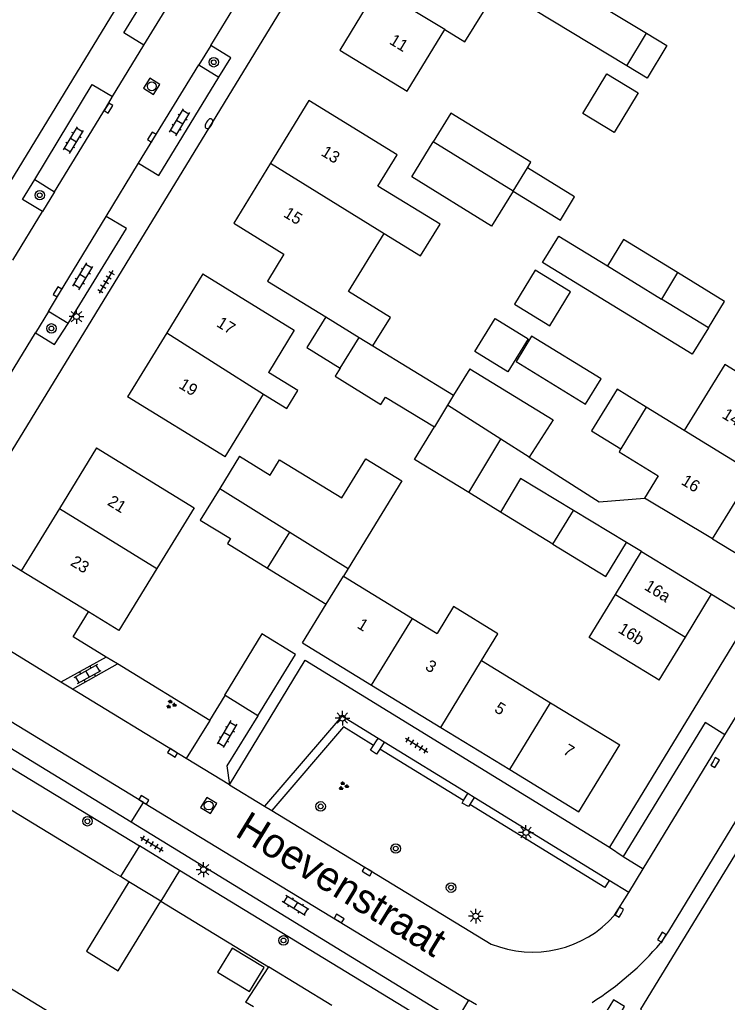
# Model space of a CAD drawing. Extents: x 136000 to 141014, y 402000 to 403500.
# Drawn here: x 137845.6 to 137905.5, y 402088.8 to 402172.1 of the extents above; entities that cross this region are included whole.
import ezdxf

# ---------------------------------------------------------------- set-up
doc = ezdxf.new("R2010")
doc.units = 0
for name, color, linetype in [('gg-afsc-erfafscheiding', 7, 'Continuous'), ('gg-afsc-muur', 7, 'Continuous'), ('gg-anno-huisnummerreeks BGT', 7, 'Continuous'), ('gg-anno-openbare ruimte label', 7, 'Continuous'), ('gg-bbg-bijgebouw', 7, 'Continuous'), ('gg-bbg-gedigitaliseerde bebouwing', 7, 'Continuous'), ('gg-bbg-gedigitaliseerde bijgebouw', 7, 'Continuous'), ('gg-bbg-hoofdgebouw', 7, 'Continuous'), ('gg-bbg-luifel en loopbrug', 7, 'Continuous'), ('gg-bbg-tussenscheiding', 7, 'Continuous'), ('gg-knt-verharding', 7, 'Continuous'), ('gg-knt-verharding nz', 7, 'Continuous'), ('gt-grn-groengrens', 7, 'Continuous'), ('gt-grn-weggrens', 7, 'Continuous'), ('gt-symb-boom', 7, 'Continuous'), ('gt-symb-brandkraan', 7, 'Continuous'), ('gt-symb-groenvak', 7, 'Continuous'), ('gt-symb-klinker verharding', 7, 'Continuous'), ('gt-symb-kolk', 7, 'Continuous'), ('gt-symb-lichtmast', 7, 'Continuous'), ('gt-symb-rioolschacht', 7, 'Continuous'), ('gt-symb-tegel verharding', 7, 'Continuous')]:
    doc.layers.add(name, color=color, linetype=linetype)

# ---------------------------------------------------------------- blocks, each defined once
blk = doc.blocks.new('gt0-KOLK')
at = {"layer": 'gt-symb-kolk'}
blk.add_lwpolyline([(0, 0), (0.375, 0), (0.375, 0.4), (-0.375, 0.4), (-0.375, 0), (0, 0)], dxfattribs=at)
blk = doc.blocks.new('gt0-LMAST')
at = {"layer": 'gt-symb-lichtmast'}
for p, q in [((-0.182, 0.173), (-0.447, 0.438)), ((-0.005, 0.246), (-0.005, 0.621)), ((0.172, 0.173), (0.437, 0.438)), ((-0.255, -0.004), (-0.63, -0.004)), ((-0.182, -0.181), (-0.447, -0.446)), ((-0.005, -0.254), (-0.005, -0.629)), ((0.437, -0.446), (0.172, -0.181)), ((0.245, -0.004), (0.62, -0.004))]:
    blk.add_line(p, q, dxfattribs=at)
blk.add_circle((-0.005, -0.004), 0.25, dxfattribs=at)
blk = doc.blocks.new('gt0-TEG1')
at = {"layer": 'gt-symb-tegel verharding'}
for p, q in [((-1.125, 0), (1.125, 0)), ((-0.9, -0.25), (-0.9, 0.25)), ((-0.45, -0.25), (-0.45, 0.25)), ((0, -0.25), (0, 0.25)), ((0.45, -0.25), (0.45, 0.25)), ((0.9, -0.25), (0.9, 0.25))]:
    blk.add_line(p, q, dxfattribs=at)
blk = doc.blocks.new('gt0-BOOM')
at = {"layer": 'gt-symb-boom'}
for radius in [0.4, 0.2]:
    blk.add_circle((0, 0), radius, dxfattribs=at)
blk = doc.blocks.new('gt0-GRVAK')
at = {"layer": 'gt-symb-groenvak'}
for p, q in [((-0.11, 0.189), (-0.228, 0.24)), ((-0.182, 0.153), (0.088, 0.153)), ((-0.091, 0.211), (-0.156, 0.322)), ((-0.047, 0.214), (-0.047, 0.393)), ((-0.004, 0.211), (0.061, 0.322)), ((0.015, 0.189), (0.133, 0.24)), ((0.262, -0.052), (0.197, 0.059)), ((0.305, -0.049), (0.305, 0.13)), ((0.349, -0.052), (0.414, 0.059)), ((-0.245, -0.228), (-0.363, -0.177)), ((-0.318, -0.264), (-0.047, -0.264)), ((-0.226, -0.206), (-0.291, -0.095)), ((-0.183, -0.203), (-0.183, -0.024)), ((-0.139, -0.206), (-0.074, -0.095)), ((-0.12, -0.228), (-0.002, -0.177)), ((0.243, -0.074), (0.125, -0.023)), ((0.17, -0.11), (0.441, -0.11)), ((0.368, -0.074), (0.486, -0.023))]:
    blk.add_line(p, q, dxfattribs=at)
blk = doc.blocks.new('gt0-KL1')
at = {"layer": 'gt-symb-klinker verharding'}
for p, q in [((-1.15, 0.3), (1.15, 0.3)), ((-1, -0.3), (-1, 0.3)), ((-0.5, 0.3), (-0.5, 0.45)), ((0, -0.3), (0, 0.3)), ((0.5, 0.3), (0.5, 0.45)), ((1, -0.3), (1, 0.3)), ((-1.15, -0.3), (1.15, -0.3)), ((-0.5, -0.45), (-0.5, -0.3)), ((0.5, -0.45), (0.5, -0.3))]:
    blk.add_line(p, q, dxfattribs=at)
blk = doc.blocks.new('gt0-BR')
at = {"layer": 'gt-symb-brandkraan'}
for centre, radius, start, end in [((-0.244, 0), 0.206, 107.56694, 252.43307), ((0.599, -2.664), 3, 106.89205, 107.56694), ((0, -0.691), 0.938, 73.10799, 106.89205), ((-0.599, -2.664), 3, 72.43309, 73.10799), ((0.244, 0), 0.206, 287.56695, 72.43309), ((0.599, 2.664), 3, 252.43307, 253.10797), ((0, 0.691), 0.938, 253.10797, 286.89206), ((-0.599, 2.664), 3, 286.89206, 287.56695)]:
    blk.add_arc(centre, radius, start, end, dxfattribs=at)
blk = doc.blocks.new('gt0-RS')
at = {"layer": 'gt-symb-rioolschacht'}
blk.add_lwpolyline([(-0.5, -0.5), (0.5, -0.5), (0.5, 0.5), (-0.5, 0.5)], close=True, dxfattribs=at)
blk.add_circle((0, 0), 0.375, dxfattribs=at)

msp = doc.modelspace()

# ---------------------------------------------------------------- linework, layer by layer
at = {"layer": 'gg-afsc-erfafscheiding'}
for p, q in [((137886.34, 402130.327), (137883.638, 402131.989)), ((137845.74, 402125.36), (137840.648, 402128.477)), ((137898.276, 402126.983), (137897.007, 402127.76)), ((137904.29, 402128.06), (137909.527, 402124.854)), ((137904.21, 402123.36), (137907.418, 402121.396))]:
    msp.add_line(p, q, dxfattribs=at)
msp.add_lwpolyline([(137888.748, 402134.971), (137894.689, 402131.182), (137898.529, 402131.494)], dxfattribs=at)
at = {"layer": 'gg-afsc-muur'}
for p, q in [((137853.882, 402117.456), (137852.928, 402118.041)), ((137861.7, 402112.664), (137853.882, 402117.456)), ((137861.7, 402112.664), (137863, 402114.773)), ((137853.563, 402099.789), (137843.17, 402106.11)), ((137854.145, 402099.435), (137853.563, 402099.789)), ((137854.86, 402099), (137854.145, 402099.435)), ((137857.56, 402097.35), (137866.67, 402091.79))]:
    msp.add_line(p, q, dxfattribs=at)
msp.add_lwpolyline([(137852.928, 402118.041), (137850.136, 402119.752), (137851.436, 402121.873)], dxfattribs=at)
at = {"layer": 'gg-bbg-bijgebouw'}
for p, q in [((137864.212, 402135.06), (137862.547, 402132.338)), ((137862.547, 402132.338), (137860.898, 402129.643)), ((137901.99, 402119.725), (137904.21, 402123.36)), ((137899.77, 402116.09), (137901.99, 402119.725)), ((137865.78, 402113.07), (137863, 402114.773)), ((137857.56, 402097.35), (137854.86, 402099)), ((137866.67, 402091.79), (137864.735, 402088.809)), ((137872.04, 402088.5), (137866.67, 402091.79))]:
    msp.add_line(p, q, dxfattribs=at)
msp.add_lwpolyline([(137865.78, 402113.07), (137868.97, 402118.26), (137866.12, 402120), (137862.94, 402114.81), (137863, 402114.773)], dxfattribs=at)
at = {"layer": 'gg-bbg-gedigitaliseerde bebouwing'}
for p, q in [((137866.599, 402149.901), (137871.524, 402146.875)), ((137871.524, 402146.875), (137874.359, 402145.134)), ((137868.866, 402145.74), (137866.678, 402142.163)), ((137863.023, 402135.014), (137866.26, 402140.305)), ((137898.677, 402139.21), (137896.519, 402135.684)), ((137901.886, 402137.246), (137898.677, 402139.21)), ((137871.569, 402122.529), (137873.018, 402124.889)), ((137873.018, 402124.889), (137878.862, 402121.321)), ((137869.55, 402119.24), (137871.569, 402122.529)), ((137878.862, 402121.321), (137880.959, 402120.041)), ((137884.719, 402117.745), (137890.575, 402114.169)), ((137890.575, 402114.169), (137896.42, 402110.6))]:
    msp.add_line(p, q, dxfattribs=at)
for points in [[(137881.613, 402171.208), (137883.318, 402170.162), (137884.887, 402172.719)], [(137872.71, 402169.47), (137878.432, 402165.985), (137881.613, 402171.208)], [(137876.468, 402153.929), (137879.559, 402152.033), (137881.213, 402154.73), (137875.95, 402157.957), (137877.572, 402160.602), (137870.09, 402165.19)], [(137875.529, 402144.415), (137877.005, 402146.818), (137873.444, 402149.006), (137876.468, 402153.929)], [(137911.17, 402139.24), (137905.328, 402142.839), (137901.886, 402137.246)], [(137866.26, 402140.305), (137868.224, 402139.103), (137869.165, 402140.64), (137866.678, 402142.163)], [(137896.519, 402135.684), (137896.365, 402135.432), (137899.692, 402133.395), (137898.529, 402131.494)], [(137884.719, 402117.745), (137886.113, 402120.022), (137882.355, 402122.322), (137880.959, 402120.041)]]:
    msp.add_lwpolyline(points, dxfattribs=at)
at = {"layer": 'gg-bbg-gedigitaliseerde bijgebouw'}
for p, q in [((137897.033, 402168.146), (137887.627, 402173.85)), ((137893.897, 402173.815), (137898.703, 402170.9)), ((137897.033, 402168.146), (137898.703, 402170.9)), ((137895.382, 402151.18), (137899.951, 402148.383)), ((137901.322, 402150.623), (137899.951, 402148.383)), ((137872.755, 402142.53), (137874.359, 402145.134)), ((137875.529, 402144.415), (137882.357, 402140.22)), ((137883.729, 402142.473), (137882.357, 402140.22)), ((137883.638, 402131.989), (137886.365, 402136.492)), ((137888.748, 402134.971), (137886.365, 402136.492)), ((137890.763, 402127.619), (137886.34, 402130.327)), ((137897.007, 402127.76), (137892.504, 402130.463)), ((137860.898, 402129.643), (137863.457, 402128.078)), ((137866.608, 402125.564), (137868.482, 402128.627)), ((137868.482, 402128.627), (137873.416, 402125.542)), ((137896.061, 402123.343), (137898.276, 402126.983)), ((137898.276, 402126.983), (137904.21, 402123.36)), ((137854.86, 402099), (137851.27, 402093.105)), ((137853.954, 402091.462), (137857.56, 402097.35)), ((137851.27, 402093.105), (137853.954, 402091.462)), ((137865.401, 402088.402), (137864.735, 402088.809))]:
    msp.add_line(p, q, dxfattribs=at)
for points in [[(137888.613, 402159.489), (137888.907, 402159.967), (137882.123, 402164.119), (137880.629, 402161.688)], [(137887.405, 402157.523), (137885.575, 402154.545), (137878.807, 402158.723), (137880.629, 402161.688)], [(137887.405, 402157.523), (137891.4, 402155.067), (137892.603, 402157.046), (137888.613, 402159.489)], [(137903.939, 402145.942), (137902.567, 402143.701), (137889.889, 402151.462), (137891.26, 402153.703), (137895.382, 402151.18)], [(137903.939, 402145.942), (137905.31, 402148.182), (137901.322, 402150.623)], [(137884.166, 402143.931), (137885.878, 402146.728), (137888.674, 402145.016), (137886.962, 402142.22), (137884.166, 402143.931)], [(137893.533, 402139.469), (137894.846, 402141.615), (137888.953, 402145.221), (137887.64, 402143.076), (137893.533, 402139.469)], [(137872.755, 402142.53), (137872.328, 402141.836), (137876.202, 402139.45), (137876.585, 402140.076), (137880.726, 402137.542)], [(137883.729, 402142.473), (137890.788, 402138.154), (137888.748, 402134.971)], [(137883.638, 402131.989), (137879.049, 402134.79), (137880.726, 402137.542)], [(137864.212, 402135.06), (137866.825, 402133.462), (137867.617, 402134.756), (137872.882, 402131.533), (137874.91, 402134.846), (137877.967, 402132.974), (137873.416, 402125.542)], [(137892.504, 402130.463), (137888.008, 402133.161), (137886.34, 402130.327)], [(137863.457, 402128.078), (137863.196, 402127.651), (137866.608, 402125.564)], [(137890.763, 402127.619), (137895.243, 402124.877), (137897.007, 402127.76)], [(137899.77, 402116.09), (137893.846, 402119.703), (137896.061, 402123.343)], [(137850.794, 402086.301), (137838.711, 402093.697), (137837.239, 402091.292)], [(137866.315, 402091.725), (137863.603, 402093.381), (137862.359, 402091.343), (137865.071, 402089.688), (137866.315, 402091.725)]]:
    msp.add_lwpolyline(points, dxfattribs=at)
at = {"layer": 'gg-bbg-hoofdgebouw'}
for p, q in [((137875.886, 402174.682), (137872.71, 402169.47)), ((137870.09, 402165.19), (137866.84, 402159.88)), ((137866.84, 402159.88), (137863.73, 402154.8)), ((137861.12, 402150.51), (137858.059, 402145.507)), ((137861.12, 402150.51), (137868.866, 402145.74)), ((137858.059, 402145.507), (137854.74, 402140.08)), ((137863.023, 402135.014), (137854.74, 402140.08)), ((137852.12, 402135.76), (137848.97, 402130.625)), ((137852.12, 402135.76), (137860.38, 402130.693)), ((137904.29, 402128.06), (137907.73, 402133.65)), ((137904.29, 402128.06), (137898.529, 402131.494)), ((137848.97, 402130.625), (137845.74, 402125.36)), ((137860.38, 402130.693), (137857.233, 402125.557)), ((137851.436, 402121.873), (137845.74, 402125.36)), ((137869.55, 402119.24), (137875.405, 402115.662)), ((137875.405, 402115.662), (137881.26, 402112.085)), ((137881.26, 402112.085), (137887.116, 402108.507))]:
    msp.add_line(p, q, dxfattribs=at)
for points in [[(137863.73, 402154.8), (137867.981, 402152.172), (137866.599, 402149.901)], [(137857.233, 402125.557), (137854.009, 402120.297), (137851.436, 402121.873)], [(137887.116, 402108.507), (137892.97, 402104.93), (137896.42, 402110.6)]]:
    msp.add_lwpolyline(points, dxfattribs=at)
at = {"layer": 'gg-bbg-luifel en loopbrug'}
for p, q in [((137866.608, 402125.564), (137871.569, 402122.529)), ((137873.416, 402125.542), (137873.018, 402124.889))]:
    msp.add_line(p, q, dxfattribs=at)
for points in [[(137898.703, 402170.9), (137900.413, 402169.863), (137898.743, 402167.109), (137897.033, 402168.146)], [(137895.342, 402167.453), (137897.981, 402165.853), (137895.95, 402162.502), (137893.311, 402164.103), (137895.342, 402167.453)], [(137901.322, 402150.623), (137896.753, 402153.42), (137895.382, 402151.18)], [(137890.51, 402146.108), (137892.268, 402148.98), (137889.268, 402150.816), (137887.51, 402147.943), (137890.51, 402146.108)], [(137871.524, 402146.875), (137869.925, 402144.262), (137872.755, 402142.53)], [(137898.677, 402139.21), (137896.195, 402140.729), (137894.038, 402137.203), (137896.519, 402135.684)]]:
    msp.add_lwpolyline(points, dxfattribs=at)
at = {"layer": 'gg-bbg-tussenscheiding'}
for p, q in [((137881.613, 402171.208), (137875.886, 402174.682)), ((137887.405, 402157.523), (137880.629, 402161.688)), ((137866.84, 402159.88), (137876.468, 402153.929)), ((137887.405, 402157.523), (137888.613, 402159.489)), ((137903.939, 402145.942), (137899.951, 402148.383)), ((137858.059, 402145.507), (137866.26, 402140.305)), ((137874.359, 402145.134), (137875.529, 402144.415)), ((137882.357, 402140.22), (137881.843, 402139.376)), ((137881.843, 402139.376), (137880.726, 402137.542)), ((137886.365, 402136.492), (137881.843, 402139.376)), ((137907.73, 402133.65), (137901.886, 402137.246)), ((137862.547, 402132.338), (137868.482, 402128.627)), ((137848.97, 402130.625), (137857.233, 402125.557)), ((137890.763, 402127.619), (137892.504, 402130.463)), ((137896.061, 402123.343), (137901.99, 402119.725)), ((137875.405, 402115.662), (137878.862, 402121.321)), ((137881.26, 402112.085), (137884.719, 402117.745)), ((137887.116, 402108.507), (137890.575, 402114.169))]:
    msp.add_line(p, q, dxfattribs=at)
at = {"layer": 'gg-knt-verharding'}
for p, q in [((137900.184, 402249.164), (137826.33, 402128.07)), ((137840.648, 402128.477), (137908.81, 402240.12)), ((137861.794, 402169.86), (137864.843, 402174.852)), ((137853.463, 402165.545), (137856.128, 402169.905)), ((137861.794, 402169.86), (137860.784, 402168.213)), ((137860.784, 402168.213), (137862.468, 402167.179)), ((137852.934, 402155.382), (137855.676, 402159.884)), ((137846.881, 402158.5), (137848.556, 402157.465)), ((137848.556, 402157.465), (137847.549, 402155.798)), ((137845.038, 402151.672), (137847.549, 402155.798)), ((137848.039, 402147.324), (137846.935, 402145.512)), ((137849.708, 402146.296), (137848.039, 402147.324)), ((137843.638, 402140.122), (137846.935, 402145.512)), ((137849.094, 402115.917), (137839.773, 402121.654)), ((137907.418, 402121.396), (137895.55, 402101.93)), ((137905.326, 402111.46), (137910.32, 402119.634)), ((137852.928, 402118.041), (137849.094, 402115.917)), ((137856.089, 402105.728), (137837.389, 402117.11)), ((137850.08, 402115.314), (137853.882, 402117.456)), ((137850.08, 402115.314), (137849.094, 402115.917)), ((137859.713, 402109.447), (137850.08, 402115.314)), ((137835.971, 402114.093), (137855.743, 402102.042)), ((137861.7, 402112.664), (137859.713, 402109.447)), ((137875.831, 402110.945), (137875.962, 402111.147)), ((137876.466, 402110.837), (137875.962, 402111.147)), ((137875.582, 402110.559), (137875.831, 402110.945)), ((137876.466, 402110.837), (137876.096, 402110.243)), ((137883.564, 402106.473), (137876.466, 402110.837)), ((137863.37, 402107.22), (137859.713, 402109.447)), ((137863.37, 402107.22), (137866.35, 402105.41)), ((137883.206, 402105.872), (137883.564, 402106.473)), ((137884.095, 402106.147), (137883.564, 402106.473)), ((137884.095, 402106.147), (137883.73, 402105.549)), ((137895.539, 402099.111), (137884.095, 402106.147)), ((137855.046, 402104.044), (137856.089, 402105.728)), ((137866.35, 402105.41), (137866.956, 402105.041)), ((137866.956, 402105.041), (137885.54, 402093.72)), ((137859.155, 402099.963), (137855.743, 402102.042)), ((137896.73, 402101.146), (137898.401, 402100.1)), ((137885.036, 402084.188), (137859.155, 402099.963)), ((137897.182, 402098.101), (137898.401, 402100.1)), ((137897.182, 402098.101), (137895.539, 402099.111)), ((137895.996, 402096.157), (137897.182, 402098.101)), ((137884.283, 402088.584), (137883.62, 402088.97))]:
    msp.add_line(p, q, dxfattribs=at)
for points in [[(137856.128, 402169.905), (137854.415, 402170.938), (137859.375, 402178.982)], [(137952.579, 402177.206), (137951.84, 402176.01), (137898.17, 402088.19), (137900.57, 402084.98), (137900.404, 402084.697)], [(137862.468, 402167.179), (137863.476, 402168.828), (137861.794, 402169.86)], [(137855.676, 402159.884), (137857.403, 402158.854), (137862.468, 402167.179)], [(137846.881, 402158.5), (137851.755, 402166.564), (137853.463, 402165.545)], [(137847.549, 402155.798), (137845.841, 402156.813), (137846.881, 402158.5)], [(137849.708, 402146.296), (137854.654, 402154.365), (137852.934, 402155.382)], [(137846.935, 402145.512), (137848.567, 402144.523), (137849.708, 402146.296)], [(137928.14, 402140.12), (137900.547, 402094.802), (137899.88, 402093.803)], [(137863.37, 402107.22), (137869.79, 402117.78), (137895.55, 402101.93)], [(137855.046, 402104.044), (137836.372, 402115.476), (137837.389, 402117.11)], [(137865.78, 402113.07), (137863.162, 402108.81), (137863.37, 402107.22)], [(137875.962, 402111.147), (137872.9, 402113.03), (137866.35, 402105.41)], [(137905.326, 402111.46), (137903.647, 402112.497), (137896.73, 402101.146)], [(137876.096, 402110.243), (137875.829, 402109.813), (137875.319, 402110.153), (137875.582, 402110.559)], [(137883.73, 402105.549), (137883.618, 402105.365), (137883.087, 402105.672), (137883.206, 402105.872)], [(137883.62, 402088.97), (137882.534, 402087.198), (137855.046, 402104.044)], [(137895.288, 402087.97), (137896.222, 402087.401), (137896.839, 402088.44), (137895.905, 402089.008), (137895.288, 402087.97)]]:
    msp.add_lwpolyline(points, dxfattribs=at)
for centre, radius, start, end in [((137889.039, 402102.355), 9.317, 247.93952, 318.30011), ((137880.27, 402110.555), 25.791, 302.40923, 319.49413)]:
    msp.add_arc(centre, radius, start, end, dxfattribs=at)
at = {"layer": 'gg-knt-verharding nz'}
for p, q in [((137856.128, 402169.905), (137861.06, 402177.953)), ((137855.676, 402159.884), (137860.784, 402168.213)), ((137898.401, 402100.1), (137905.326, 402111.46)), ((137856.089, 402105.728), (137883.62, 402088.97))]:
    msp.add_line(p, q, dxfattribs=at)
for points in [[(137848.556, 402157.465), (137852.95, 402164.665), (137853.463, 402165.545)], [(137848.039, 402147.324), (137848.977, 402148.891), (137852.934, 402155.382)]]:
    msp.add_lwpolyline(points, dxfattribs=at)
at = {"layer": 'gt-grn-groengrens'}
msp.add_line((137883.206, 402105.872), (137876.096, 402110.243), dxfattribs=at)
for points in [[(137875.582, 402110.559), (137873.042, 402112.121), (137866.956, 402105.041)], [(137895.539, 402099.111), (137895.172, 402098.515), (137883.73, 402105.549)]]:
    msp.add_lwpolyline(points, dxfattribs=at)
at = {"layer": 'gt-grn-weggrens'}
for p, q in [((137855.743, 402102.042), (137854.145, 402099.435)), ((137895.55, 402101.93), (137896.73, 402101.146)), ((137859.155, 402099.963), (137857.56, 402097.35))]:
    msp.add_line(p, q, dxfattribs=at)

# ---------------------------------------------------------------- block references
at = {"layer": 'gt-symb-boom'}
for p in [(137862.048, 402168.441), (137847.305, 402157.175), (137848.298, 402145.894), (137871.096, 402105.39), (137851.349, 402104.122), (137877.452, 402101.816), (137882.136, 402098.5), (137867.949, 402094.032)]:
    msp.add_blockref('gt0-BOOM', p, dxfattribs=at)
at = {"layer": 'gt-symb-brandkraan', "rotation": 58.66279427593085}
msp.add_blockref('gt0-BR', (137861.638, 402163.238), dxfattribs=at)
at = {"layer": 'gt-symb-groenvak'}
for p in [(137858.421, 402114.025), (137873.023, 402107.116)]:
    msp.add_blockref('gt0-GRVAK', p, dxfattribs=at)
at = {"layer": 'gt-symb-klinker verharding'}
for p, rotation in [((137859.156, 402163.353), 58.91827017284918), ((137850.164, 402161.842), 58.91827017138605), ((137850.96, 402150.304), 58.91827017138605), ((137851.367, 402116.61), 29.20484033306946), ((137863.163, 402111.509), -120.71819066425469), ((137868.966, 402096.984), 148.61387523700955)]:
    msp.add_blockref('gt0-KL1', p, dxfattribs=dict(at, rotation=rotation))
at = {"layer": 'gt-symb-kolk'}
for p, rotation in [((137852.95, 402164.665), -121.38612476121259), ((137856.967, 402162.004), 58.66279427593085), ((137848.977, 402148.891), 59.12470831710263), ((137858.452, 402109.755), -31.33720572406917), ((137904.325, 402109.199), -121.54367342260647), ((137856.014, 402105.777), -31.337205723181), ((137874.933, 402099.709), -31.337205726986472), ((137896.562, 402096.318), 58.61387523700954), ((137872.55, 402095.704), -31.33720572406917), ((137900.173, 402094.189), 58.407508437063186)]:
    msp.add_blockref('gt0-KOLK', p, dxfattribs=dict(at, rotation=rotation))
at = {"layer": 'gt-symb-lichtmast'}
for p in [(137850.423, 402146.896), (137872.941, 402112.872), (137888.49, 402103.176), (137861.176, 402100.025), (137884.234, 402096.091)]:
    msp.add_blockref('gt0-LMAST', p, dxfattribs=at)
at = {"layer": 'gt-symb-rioolschacht'}
for p, rotation in [((137856.794, 402166.407), -122.1328958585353), ((137861.611, 402105.457), -31.337205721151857)]:
    msp.add_blockref('gt0-RS', p, dxfattribs=dict(at, rotation=rotation))
at = {"layer": 'gt-symb-tegel verharding'}
for p, rotation in [((137852.913, 402149.826), -121.54367342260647), ((137879.227, 402110.571), -31.543673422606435), ((137856.808, 402102.198), -31.543673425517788)]:
    msp.add_blockref('gt0-TEG1', p, dxfattribs=dict(at, rotation=rotation))

# ---------------------------------------------------------------- texts
at = {"layer": 'gg-anno-huisnummerreeks BGT'}
for s, rotation, p in [('11', 328.7, (137876.839, 402170.052)), ('13', 328.5, (137871.058, 402160.597)), ('15', 328.5, (137867.878, 402155.402)), ('17', 328.5, (137862.204, 402146.106)), ('19', 328.5, (137859.012, 402140.888)), ('14', 328.4, (137905.015, 402138.352)), ('16', 328.4, (137901.555, 402132.731)), ('21', 328.5, (137852.965, 402130.975)), ('23', 328.5, (137849.831, 402125.865)), ('16a', 328.5, (137898.431, 402123.81)), ('1', 328.6, (137874.112, 402120.553)), ('16b', 328.5, (137896.211, 402120.175)), ('3', 328.6, (137879.875, 402117.031)), ('5', 328.6, (137885.73, 402113.454)), ('7', 328.6, (137891.552, 402109.897))]:
    msp.add_text(s, height=1, rotation=rotation, dxfattribs=at).set_placement(p)
at = {"layer": 'gg-anno-openbare ruimte label'}
msp.add_text('Hoevenstraat', height=2.5, rotation=328.5, dxfattribs=at).set_placement((137863.741, 402102.939))

doc.saveas('drawing.dxf')
